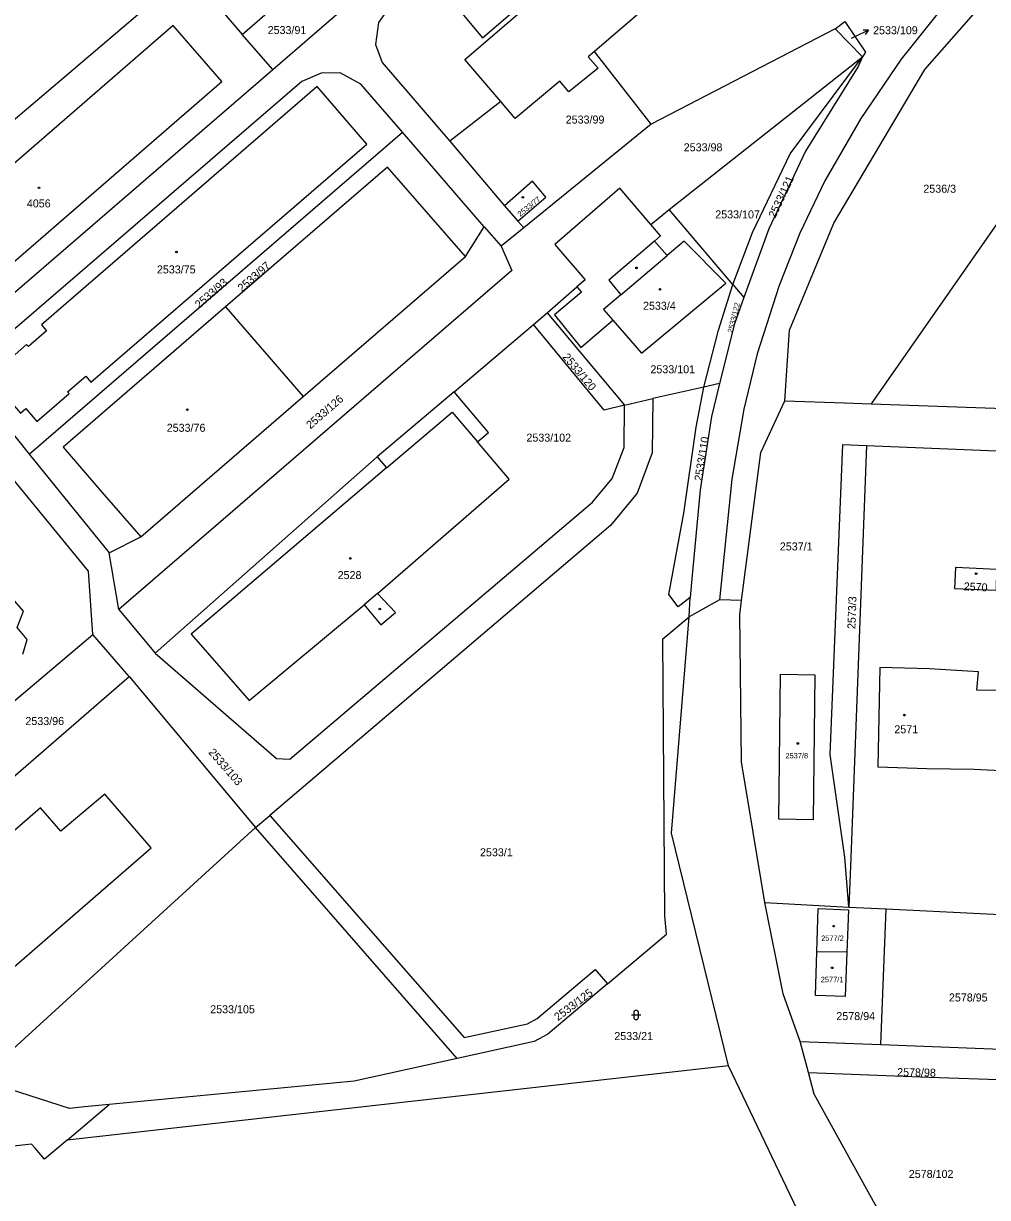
# Model space of a CAD drawing. Extents: x -527335 to -526256, y -1079142 to -1077809.
# Drawn here: x -527009.3 to -526804.7, y -1078313.2 to -1078063.8 of the extents above; entities that cross this region are included whole.
import ezdxf

# ---------------------------------------------------------------- set-up
doc = ezdxf.new("R2010")
doc.units = 0
for name, color, linetype in [('Vrstva 1', 7, 'Continuous'), ('Vrstva 2', 7, 'Continuous'), ('Vrstva 3', 7, 'Continuous'), ('Vrstva 4', 7, 'Continuous'), ('Vrstva 5', 7, 'Continuous'), ('Vrstva 7', 7, 'Continuous')]:
    doc.layers.add(name, color=color, linetype=linetype)

msp = doc.modelspace()

# ---------------------------------------------------------------- linework, layer by layer
at = {"layer": 'Vrstva 1'}
for p, q in [((-527016.72, -1078088.84), (-526974.58, -1078052.94)), ((-526970.85, -1078056.84), (-526962.95, -1078066.18)), ((-526956.43, -1078073.57), (-526935.15, -1078055.16)), ((-526837.08, -1078064.95), (-526835.02, -1078063.38)), ((-526956.43, -1078073.57), (-526962.95, -1078066.18)), ((-526837.08, -1078064.95), (-526876.09, -1078085.24)), ((-526831.26, -1078070.9), (-526837.08, -1078064.95)), ((-526876.09, -1078085.24), (-526888.13, -1078069.74)), ((-526872.31, -1078103.3), (-526831.26, -1078070.9)), ((-526778.14, -1078070.99), (-526829.4, -1078144.61)), ((-527041.18, -1078146.78), (-526956.43, -1078073.57)), ((-526908.02, -1078080.41), (-526918.81, -1078088.81)), ((-526876.09, -1078085.24), (-526903.16, -1078107.2)), ((-527008.12, -1078155.27), (-526928.88, -1078086.88)), ((-526911.53, -1078106.98), (-526928.88, -1078086.88)), ((-526918.81, -1078088.81), (-526907.23, -1078102.52)), ((-526907.23, -1078102.52), (-526904.37, -1078105.83)), ((-526876.18, -1078106.5), (-526872.31, -1078103.3)), ((-526858.78, -1078119.24), (-526872.31, -1078103.3)), ((-526904.37, -1078105.83), (-526903.16, -1078107.2)), ((-526915.54, -1078113.3), (-526911.53, -1078106.98)), ((-526911.53, -1078106.98), (-526907.97, -1078111.1)), ((-526903.16, -1078107.2), (-526907.97, -1078111.1)), ((-526898.17, -1078125.29), (-526891.86, -1078119.79)), ((-526858.78, -1078119.24), (-526856.42, -1078122.02)), ((-526901.11, -1078127.79), (-526898.17, -1078125.29)), ((-526898.17, -1078125.29), (-526881.76, -1078144.92)), ((-526917.93, -1078142.08), (-526901.11, -1078127.79)), ((-526864.94, -1078141.07), (-526875.76, -1078143.51)), ((-526861.57, -1078140.31), (-526864.94, -1078141.07)), ((-526917.93, -1078142.08), (-526934.29, -1078155.9)), ((-526881.76, -1078144.92), (-526875.76, -1078143.51)), ((-526829.4, -1078144.61), (-526724.15, -1078148.31)), ((-527008.12, -1078155.27), (-526991.14, -1078176.27)), ((-526981.38, -1078197.54), (-526934.29, -1078155.9)), ((-526991.14, -1078176.27), (-526984.45, -1078172.83)), ((-526989.09, -1078188.31), (-526991.14, -1078176.27)), ((-526868.06, -1078189.82), (-526867.85, -1078185.72)), ((-526989.09, -1078188.31), (-526981.38, -1078197.54)), ((-527021.59, -1078216.44), (-526994.58, -1078193.61)), ((-526986.9, -1078202.54), (-526994.58, -1078193.61)), ((-527013.64, -1078225.78), (-526986.9, -1078202.54)), ((-526986.9, -1078202.54), (-526960.09, -1078234.62)), ((-526960.09, -1078234.62), (-526957.05, -1078232.03)), ((-527018.73, -1078288.14), (-526960.09, -1078234.62)), ((-526917.26, -1078283.66), (-526960.09, -1078234.62)), ((-526851.96, -1078250.53), (-526834.14, -1078251.53)), ((-526834.14, -1078251.53), (-526826.23, -1078251.91)), ((-526827.32, -1078280.7), (-526826.23, -1078251.91)), ((-526826.23, -1078251.91), (-526791.08, -1078253.62)), ((-526834.58, -1078261.11), (-526840.94, -1078261.01)), ((-526844.47, -1078280.03), (-526827.32, -1078280.7)), ((-526842.74, -1078286.62), (-526844.47, -1078280.03)), ((-526827.32, -1078280.7), (-526800.05, -1078281.76)), ((-526859.72, -1078285.25), (-527000.09, -1078301)), ((-527000.09, -1078301), (-526991.13, -1078293.46))]:
    msp.add_line(p, q, dxfattribs=at)
for points in [[(-526931.07, -1078059.54), (-526926.2, -1078057.19), (-526921.65, -1078057.55), (-526917.79, -1078059.85), (-526911.89, -1078066.86), (-526865.43, -1078026.97), (-526883.46, -1078006.16), (-526877.24, -1078000.38), (-526878.78, -1077998.56)], [(-526908.02, -1078080.41), (-526915.63, -1078071.49), (-526906.29, -1078063.44), (-526877.68, -1078038.8), (-526868.33, -1078049.68), (-526872.18, -1078053.03), (-526870.71, -1078054.73), (-526888.13, -1078069.74)], [(-526962.95, -1078066.18), (-526949.06, -1078054.02), (-526957.05, -1078044.92), (-526970.85, -1078056.84)], [(-526847.7, -1078143.97), (-526846.74, -1078128.97), (-526837.34, -1078106.25), (-526817.99, -1078073.62), (-526796.61, -1078049.24)], [(-526931.07, -1078059.54), (-526933.99, -1078063.6), (-526934.61, -1078068.28), (-526933.23, -1078072.12), (-526918.81, -1078088.81)], [(-526977.54, -1078064.26), (-527045.78, -1078123.45), (-527035.56, -1078135.42), (-526967.23, -1078076.15), (-526977.54, -1078064.26)], [(-526835.02, -1078063.38), (-526830.59, -1078069.9), (-526831.26, -1078070.9)], [(-526888.13, -1078069.74), (-526889.44, -1078070.87), (-526887.38, -1078073.29), (-526893.56, -1078078.33), (-526895.51, -1078076.05), (-526904.94, -1078084.02), (-526908.02, -1078080.41)], [(-526858.78, -1078119.24), (-526854.6, -1078108.21), (-526846.58, -1078091.49), (-526831.26, -1078070.9)], [(-526831.26, -1078070.9), (-526832.17, -1078072.99), (-526843.33, -1078090.95), (-526851.15, -1078107.42), (-526856.42, -1078122.02)], [(-526928.88, -1078086.88), (-526937.7, -1078076.72), (-526942.08, -1078074.31), (-526946.18, -1078074.34), (-526950.22, -1078076.11), (-527021.97, -1078137.95), (-527008.12, -1078155.27)], [(-526946.99, -1078077.23), (-527005.53, -1078127.86), (-527004.46, -1078129.1), (-527008.3, -1078132.42), (-527008.66, -1078132.01), (-527016.65, -1078138.92), (-527010, -1078146.59), (-527008.87, -1078145.61), (-527006.51, -1078148.38), (-526999.64, -1078142.45), (-526999.98, -1078142.06), (-526996.13, -1078138.73), (-526995.03, -1078140), (-526936.47, -1078089.42), (-526946.99, -1078077.23)], [(-526915.54, -1078113.3), (-526923.8, -1078103.83), (-526932.08, -1078094.33), (-526966.45, -1078124.04), (-527000.9, -1078153.82), (-526992.67, -1078163.34), (-526984.45, -1078172.83)], [(-526904.37, -1078105.83), (-526898.46, -1078100.7), (-526901.3, -1078097.32), (-526907.23, -1078102.52)], [(-526876.18, -1078106.5), (-526882.74, -1078098.83), (-526896.52, -1078110.74), (-526890.09, -1078118.26), (-526891.86, -1078119.79)], [(-526891.86, -1078119.79), (-526890.91, -1078120.92), (-526896.62, -1078125.71), (-526891.01, -1078132.63), (-526884.24, -1078126.82), (-526878.16, -1078133.87), (-526860.25, -1078118.99), (-526869.12, -1078110.04), (-526872.74, -1078113.13), (-526875.4, -1078110.07), (-526874.1, -1078108.93), (-526876.18, -1078106.5)], [(-526907.97, -1078111.1), (-526905.7, -1078116.26), (-526989.09, -1078188.31)], [(-526984.45, -1078172.83), (-526949.96, -1078143.03), (-526915.54, -1078113.3)], [(-526864.94, -1078141.07), (-526861.78, -1078128.97), (-526858.78, -1078119.24)], [(-526856.42, -1078122.02), (-526858.44, -1078127.63), (-526861.57, -1078140.31)], [(-526881.76, -1078144.92), (-526886.1, -1078145.94), (-526901.11, -1078127.79)], [(-526867.85, -1078185.72), (-526870.34, -1078187.71), (-526872.36, -1078185.1), (-526869.2, -1078167.86), (-526866.55, -1078149.58), (-526864.94, -1078141.07)], [(-526861.57, -1078140.31), (-526863.3, -1078147.3), (-526865.72, -1078162.9), (-526867.5, -1078181.79), (-526867.85, -1078185.72)], [(-526934.29, -1078155.9), (-526932.31, -1078158.24), (-526973.76, -1078193.55), (-526961.45, -1078207.63), (-526937.02, -1078187.34), (-526933.46, -1078191.55), (-526930.4, -1078188.96), (-526934.17, -1078184.92), (-526906.26, -1078160.64), (-526912.98, -1078152.69), (-526910.61, -1078150.69), (-526917.93, -1078142.08)], [(-526875.76, -1078143.51), (-526875.92, -1078155.05), (-526879.04, -1078163.58), (-526884.75, -1078170.43), (-526957.05, -1078232.03)], [(-526856.91, -1078186.38), (-526852.79, -1078154.98), (-526847.7, -1078143.97)], [(-526847.7, -1078143.97), (-526835.05, -1078144.42), (-526829.4, -1078144.61)], [(-526994.58, -1078193.61), (-526995.55, -1078180.16), (-527023.46, -1078146.11), (-527026.79, -1078144.7), (-527030.6, -1078145.62), (-527124.03, -1078225.56)], [(-526981.38, -1078197.54), (-526955.62, -1078219.94), (-526952.77, -1078220.09), (-526888.56, -1078165.51), (-526884.36, -1078160.44), (-526881.85, -1078153.9), (-526881.76, -1078144.92)], [(-526834.14, -1078251.53), (-526835.02, -1078240.93), (-526838.09, -1078219.12), (-526835.41, -1078153.24), (-526830.41, -1078153.45)], [(-526830.41, -1078153.45), (-526833.74, -1078241.04), (-526834.14, -1078251.53)], [(-526830.41, -1078153.45), (-526614.38, -1078162.33), (-526603.75, -1078162.52)], [(-526811.49, -1078179.37), (-526811.71, -1078183.82), (-526802.81, -1078184.2), (-526802.72, -1078179.83), (-526811.49, -1078179.37)], [(-527009.48, -1078197.8), (-527008.56, -1078194.68), (-527010.67, -1078192.13), (-527009.31, -1078188.63), (-527011.7, -1078185.99)], [(-526856.91, -1078186.38), (-526861.6, -1078186.27), (-526868.06, -1078189.82)], [(-526851.96, -1078250.53), (-526856.91, -1078220.69), (-526857.3, -1078189.35), (-526856.91, -1078186.38)], [(-526885.37, -1078267.84), (-526872.82, -1078257.29), (-526873.21, -1078253.38), (-526873.63, -1078194.51), (-526868.06, -1078189.82)], [(-526859.72, -1078285.25), (-526871.79, -1078235.81), (-526868.06, -1078189.82)], [(-526806.6, -1078201.52), (-526817, -1078200.92), (-526827.57, -1078200.61), (-526827.97, -1078221.71), (-526817.58, -1078222.05), (-526807.52, -1078222.2), (-526797.57, -1078222.69), (-526797.43, -1078215.34), (-526795.93, -1078215.37), (-526795.9, -1078213.59), (-526797.39, -1078213.57), (-526797.32, -1078209.62), (-526797.25, -1078205.55), (-526806.95, -1078205.4), (-526806.6, -1078201.52)], [(-526841.35, -1078202.14), (-526841.71, -1078232.94), (-526849.01, -1078232.86), (-526848.67, -1078202.04), (-526841.35, -1078202.14)], [(-527028.01, -1078278.65), (-526982.22, -1078238.91), (-526992.1, -1078227.53), (-527001.43, -1078235.36), (-527005.72, -1078230.41), (-527033.14, -1078254.27), (-527028.87, -1078259.23), (-527037.98, -1078267.3), (-527028.01, -1078278.65)], [(-526957.05, -1078232.03), (-526915.8, -1078279.24), (-526902.38, -1078276.29), (-526900.29, -1078275.15), (-526887.96, -1078264.78), (-526885.37, -1078267.84)], [(-526844.47, -1078280.03), (-526848.05, -1078269.93), (-526851.96, -1078250.53)], [(-526840.94, -1078261.01), (-526840.63, -1078251.78), (-526834.24, -1078252.07), (-526834.58, -1078261.11)], [(-526834.58, -1078261.11), (-526834.94, -1078270.47), (-526841.25, -1078270.29), (-526840.94, -1078261.01)], [(-526885.37, -1078267.84), (-526898.03, -1078278.48), (-526900.97, -1078280.08), (-526917.26, -1078283.66)], [(-526917.26, -1078283.66), (-526939.14, -1078288.48), (-526991.13, -1078293.46)], [(-526811.67, -1078375.09), (-526835.85, -1078335.15), (-526859.72, -1078285.25)], [(-526991.13, -1078293.46), (-526996.39, -1078293.96), (-526999.54, -1078294.26), (-527018.73, -1078288.14)], [(-526842.74, -1078286.62), (-526817.12, -1078287.6), (-526800.3, -1078288.23)], [(-526804.2, -1078350.27), (-526821.9, -1078326.75), (-526841.53, -1078291.28), (-526842.74, -1078286.62)], [(-527000.09, -1078301), (-527004.9, -1078305.04), (-527006.83, -1078302.75), (-527007.63, -1078301.84), (-527031.23, -1078304.49), (-527037.9, -1078310.24)]]:
    msp.add_lwpolyline(points, dxfattribs=at)
at = {"layer": 'Vrstva 3'}
for p, q in [((-526880.3, -1078274.4), (-526878.3, -1078274.4)), ((-526879.8, -1078273.9), (-526879.8, -1078274.9)), ((-526878.8, -1078274.9), (-526878.8, -1078273.9))]:
    msp.add_line(p, q, dxfattribs=at)
for centre, start, end in [((-526879.3, -1078273.9), 0, 180), ((-526879.3, -1078274.9), 180, 359.9879)]:
    msp.add_arc(centre, 0.5, start, end, dxfattribs=at)
at = {"layer": 'Vrstva 4'}
for p, q in [((-526811.64, -1078057.06), (-526823.07, -1078071.43)), ((-526823.07, -1078071.43), (-526831.59, -1078083.98)), ((-526831.59, -1078083.98), (-526839.23, -1078097.25)), ((-526839.23, -1078097.25), (-526844.54, -1078108.33)), ((-526844.54, -1078108.33), (-526848.94, -1078119.49)), ((-526875.4, -1078110.07), (-526885.09, -1078118.35)), ((-526882.56, -1078121.43), (-526872.74, -1078113.13)), ((-526885.09, -1078118.35), (-526882.56, -1078121.43)), ((-526882.56, -1078121.43), (-526886.19, -1078124.56)), ((-526848.94, -1078119.49), (-526853.63, -1078134.02)), ((-526966.45, -1078124.04), (-526958.19, -1078133.55)), ((-526886.19, -1078124.56), (-526884.24, -1078126.82)), ((-526958.19, -1078133.55), (-526949.96, -1078143.03)), ((-526853.63, -1078134.02), (-526856.45, -1078145.74)), ((-526932.31, -1078158.24), (-526918.34, -1078146.35)), ((-526918.34, -1078146.35), (-526912.98, -1078152.69)), ((-526856.45, -1078145.74), (-526859.01, -1078160.59)), ((-526859.01, -1078160.59), (-526861.6, -1078186.27)), ((-526934.17, -1078184.92), (-526937.02, -1078187.34))]:
    msp.add_line(p, q, dxfattribs=at)
at = {"layer": 'Vrstva 5'}
for centre in [(-527006.05, -1078098.73), (-526903.34, -1078100.75), (-526976.84, -1078112.35), (-526879.2, -1078115.74), (-526874.22, -1078120.29), (-526974.55, -1078145.86), (-526939.95, -1078177.46), (-526807.12, -1078180.7), (-526933.7, -1078188.2), (-526822.37, -1078210.74), (-526844.97, -1078216.75), (-526837.35, -1078255.56), (-526837.69, -1078264.41)]:
    msp.add_circle(centre, 0.175, dxfattribs=at)
at = {"layer": 'Vrstva 7'}
for p, q in [((-526833.59, -1078066.96), (-526832.71, -1078066.54)), ((-526832.71, -1078066.54), (-526829.99, -1078065.27)), ((-526829.99, -1078065.27), (-526831.11, -1078065.24)), ((-526829.99, -1078065.27), (-526830.69, -1078066.15))]:
    msp.add_line(p, q, dxfattribs=at)

# ---------------------------------------------------------------- texts
at = {"layer": 'Vrstva 2'}
for s, height, p in [('2533/91', 1.7, (-526957.51, -1078066.07)), ('2533/109', 1.7, (-526829, -1078066.11)), ('2533/99', 1.7, (-526894.24, -1078085.08)), ('2533/98', 1.7, (-526869.19, -1078090.97)), ('2536/3', 1.7, (-526818.33, -1078099.77)), ('4056', 1.7, (-527008.62, -1078102.89)), ('2533/107', 1.7, (-526862.5, -1078105.22)), ('2533/75', 1.7, (-526981.01, -1078116.91)), ('2533/4', 1.7, (-526877.83, -1078124.63)), ('2533/101', 1.7, (-526876.26, -1078138.12)), ('2533/76', 1.7, (-526978.93, -1078150.55)), ('2533/102', 1.7, (-526902.58, -1078152.64)), ('2537/1', 1.7, (-526848.79, -1078175.75)), ('2528', 1.7, (-526942.65, -1078181.84)), ('2533/96', 1.7, (-527008.93, -1078212.84)), ('2571', 1.7, (-526824.48, -1078214.59)), ('2537/8', 1.14, (-526847.6, -1078219.92)), ('2533/1', 1.7, (-526912.43, -1078240.72)), ('2577/2', 1.14, (-526840.02, -1078258.69)), ('2577/1', 1.14, (-526840.1, -1078267.46)), ('2578/95', 1.7, (-526812.9, -1078271.56)), ('2533/105', 1.7, (-526969.7, -1078274.06)), ('2578/94', 1.7, (-526836.79, -1078275.51)), ('2533/21', 1.7, (-526883.92, -1078279.75)), ('2578/102', 1.7, (-526821.42, -1078309.04))]:
    msp.add_text(s, height=height, dxfattribs=at).set_placement(p)
for s, height, rotation, p in [('2533/121', 1.7, 65, (-526849.76, -1078105.29)), ('2533/77', 1.14, 39, (-526903.89, -1078104.93)), ('2533/97', 1.7, 41, (-526962.96, -1078120.93)), ('2533/93', 1.7, 41, (-526972.04, -1078124.45)), ('2533/122', 1.139, 76, (-526858.82, -1078129.63)), ('2533/120', 1.7, 310, (-526895.02, -1078134.74)), ('2533/126', 1.7, 41, (-526948.42, -1078150.05)), ('2533/110', 1.7, 81, (-526865.28, -1078161.11)), ('2570', 1.7, 357, (-526809.8, -1078184.21)), ('2573/3', 1.7, 88, (-526832.76, -1078192.48)), ('2533/103', 1.7, 311, (-526970.19, -1078218.72)), ('2533/125', 1.7, 37, (-526895.88, -1078275.76)), ('2578/98', 1.7, 359, (-526823.9, -1078287.4))]:
    msp.add_text(s, height=height, rotation=rotation, dxfattribs=at).set_placement(p)

doc.saveas('drawing.dxf')
